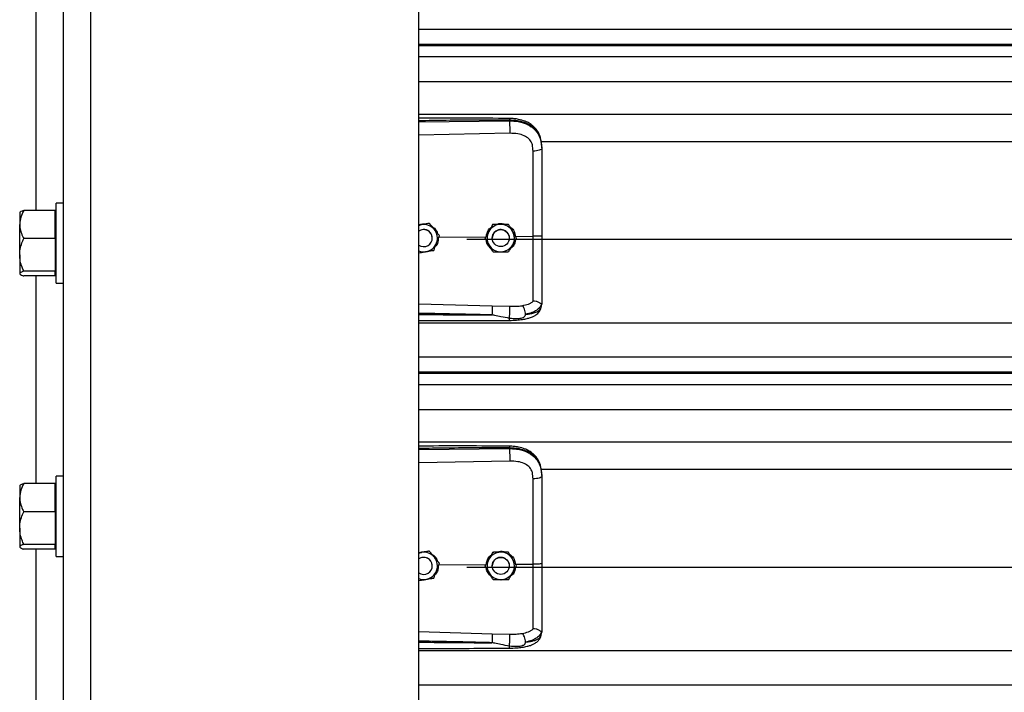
# Model space of a CAD drawing. Header units: inches. Extents: x 170 to 284, y 215 to 248.
# Tile 336 of 656: x 202.25 to 202.867, y 220.502 to 220.923. Entities that reach past the tile are written whole.
import ezdxf

# ---------------------------------------------------------------- set-up
doc = ezdxf.new("R2010")
doc.units = ezdxf.units.IN
doc.header["$LTSCALE"] = 0.25
doc.header["$MEASUREMENT"] = 0
doc.layers.add('RH FRONT OF HOOD', color=7, linetype='Continuous')

msp = doc.modelspace()

# ---------------------------------------------------------------- linework, layer by layer
at = {"layer": 'RH FRONT OF HOOD'}
for p, q in [((202.27776, 220.1328), (202.27776, 224.45638)), ((202.29488, 220.1328), (202.29488, 224.34448)), ((202.50032, 220.1328), (202.50032, 224.33325)), ((202.26064, 220.80393), (202.26064, 220.93405)), ((202.50032, 220.91748), (206.53264, 220.91748)), ((206.53264, 220.90799), (202.50032, 220.90799)), ((202.50032, 220.90736), (206.53264, 220.90736)), ((202.50032, 220.90034), (206.53264, 220.90034)), ((202.50032, 220.88465), (206.53264, 220.88465)), ((202.50032, 220.86426), (206.53264, 220.86426)), ((202.50032, 220.85952), (202.55717, 220.86005)), ((202.55717, 220.86005), (202.55717, 220.86046)), ((202.55727, 220.85226), (202.50032, 220.85105)), ((202.57687, 220.84719), (206.45609, 220.84719)), ((202.57737, 220.84313), (202.57737, 220.84264)), ((202.27262, 220.80393), (202.25297, 220.80393)), ((202.27262, 220.79511), (202.27262, 220.80393)), ((202.27776, 220.80854), (202.27317, 220.80854)), ((202.27317, 220.75824), (202.27317, 220.80854)), ((202.25059, 220.80287), (202.2504, 220.80265)), ((202.2504, 220.80265), (202.2504, 220.79511)), ((202.27317, 220.80265), (202.27262, 220.80265)), ((202.2504, 220.77601), (202.2504, 220.79511)), ((202.27262, 220.78628), (202.27262, 220.79511)), ((202.5021, 220.79499), (202.50032, 220.7947)), ((202.50698, 220.79578), (202.50605, 220.79563)), ((202.50698, 220.79578), (202.50698, 220.79578)), ((202.54662, 220.79502), (202.54662, 220.79503)), ((202.5565, 220.79517), (202.5565, 220.79517)), ((202.27262, 220.78628), (202.25297, 220.78628)), ((202.27262, 220.78628), (202.27262, 220.77601)), ((202.50882, 220.78654), (202.50882, 220.78654)), ((202.51286, 220.78715), (202.54256, 220.78743)), ((202.51323, 220.78813), (202.51323, 220.78813)), ((202.53049, 220.7858), (206.50248, 220.7858)), ((202.5418, 220.78639), (202.5418, 220.78639)), ((202.54634, 220.78654), (202.54634, 220.78654)), ((202.55704, 220.78654), (202.55704, 220.78654)), ((202.561, 220.78761), (202.57191, 220.78771)), ((202.56157, 220.78669), (202.56157, 220.78669)), ((202.2504, 220.77601), (202.2504, 220.76429)), ((202.27262, 220.77601), (202.27262, 220.76574)), ((202.2504, 220.76429), (202.2504, 220.76413)), ((202.2504, 220.76413), (202.25059, 220.7639)), ((202.27262, 220.76574), (202.25297, 220.76574)), ((202.27262, 220.76284), (202.25297, 220.76284)), ((202.26064, 220.63272), (202.26064, 220.76284)), ((202.27262, 220.76429), (202.27262, 220.76574)), ((202.27262, 220.76284), (202.27262, 220.76429)), ((202.27262, 220.76413), (202.27317, 220.76413)), ((202.27317, 220.75824), (202.27776, 220.75824)), ((202.50032, 220.74538), (202.54626, 220.74405)), ((202.54626, 220.74405), (202.55725, 220.74379)), ((202.57703, 220.74307), (202.57737, 220.74506)), ((202.57737, 220.74559), (202.57737, 220.74506)), ((202.50032, 220.73341), (206.53264, 220.73341)), ((202.50032, 220.71203), (206.53264, 220.71203)), ((206.53264, 220.70255), (202.50032, 220.70255)), ((202.50032, 220.70191), (206.53264, 220.70191)), ((202.50032, 220.69489), (206.53264, 220.69489)), ((202.50032, 220.67921), (206.53264, 220.67921)), ((202.50032, 220.65882), (206.53264, 220.65882)), ((202.50032, 220.65407), (202.55717, 220.65461)), ((202.55717, 220.65461), (202.55717, 220.65502)), ((202.55727, 220.64682), (202.50032, 220.64561)), ((202.27776, 220.63733), (202.27317, 220.63733)), ((202.27317, 220.58703), (202.27317, 220.63733)), ((202.57687, 220.64174), (206.45609, 220.64174)), ((202.57737, 220.63768), (202.57737, 220.63719)), ((202.25059, 220.63166), (202.2504, 220.63144)), ((202.2504, 220.63144), (202.2504, 220.6239)), ((202.27262, 220.63272), (202.25297, 220.63272)), ((202.27262, 220.6239), (202.27262, 220.63272)), ((202.27317, 220.63144), (202.27262, 220.63144)), ((202.2504, 220.6048), (202.2504, 220.6239)), ((202.27262, 220.61507), (202.27262, 220.6239)), ((202.27262, 220.61507), (202.25297, 220.61507)), ((202.27262, 220.61507), (202.27262, 220.6048)), ((202.2504, 220.6048), (202.2504, 220.59308)), ((202.27262, 220.6048), (202.27262, 220.59453)), ((202.27262, 220.59453), (202.25297, 220.59453)), ((202.27262, 220.59308), (202.27262, 220.59453)), ((202.2504, 220.59308), (202.2504, 220.59292)), ((202.2504, 220.59292), (202.25059, 220.5927)), ((202.27262, 220.59164), (202.25297, 220.59164)), ((202.26064, 220.4783), (202.26064, 220.59164)), ((202.27262, 220.59164), (202.27262, 220.59308)), ((202.27262, 220.59292), (202.27317, 220.59292)), ((202.5021, 220.58954), (202.50032, 220.58925)), ((202.50698, 220.59034), (202.50605, 220.59019)), ((202.50698, 220.59034), (202.50698, 220.59034)), ((202.54662, 220.58958), (202.54662, 220.58958)), ((202.5565, 220.58973), (202.5565, 220.58973)), ((202.27317, 220.58703), (202.27776, 220.58703)), ((202.51286, 220.5817), (202.54256, 220.58198)), ((202.51323, 220.58268), (202.51323, 220.58268)), ((202.561, 220.58216), (202.57191, 220.58226)), ((202.56157, 220.58124), (202.56157, 220.58124)), ((202.50882, 220.58109), (202.50882, 220.58109)), ((202.53049, 220.58035), (206.50248, 220.58035)), ((202.5418, 220.58094), (202.5418, 220.58095)), ((202.54634, 220.58109), (202.54634, 220.58109)), ((202.55704, 220.58109), (202.55704, 220.58109)), ((202.50032, 220.53994), (202.54626, 220.5386)), ((202.54626, 220.5386), (202.55725, 220.53834)), ((202.57703, 220.53763), (202.57737, 220.53961)), ((202.57737, 220.54014), (202.57737, 220.53961)), ((202.50032, 220.52796), (206.53264, 220.52796)), ((202.50032, 220.50658), (206.53264, 220.50658))]:
    msp.add_line(p, q, dxfattribs=at)
at = {"layer": 'RH FRONT OF HOOD', "flags": 128}
for points in [[(202.57737, 220.84264), (202.57726, 220.84235), (202.57695, 220.84206), (202.57645, 220.8418), (202.57578, 220.84157), (202.57495, 220.84137), (202.57401, 220.84123), (202.57298, 220.84113), (202.57191, 220.84109)], [(202.50032, 220.7945), (202.50101, 220.79474), (202.5021, 220.79499)], [(202.55628, 220.78928), (202.55688, 220.78781), (202.55704, 220.78654)], [(202.57737, 220.63719), (202.57726, 220.6369), (202.57695, 220.63661), (202.57645, 220.63635), (202.57578, 220.63612), (202.57495, 220.63592), (202.57401, 220.63578), (202.57298, 220.63568), (202.57191, 220.63565)], [(202.50032, 220.58905), (202.50101, 220.58929), (202.5021, 220.58954)], [(202.55628, 220.58384), (202.55688, 220.58236), (202.55704, 220.58109)]]:
    msp.add_lwpolyline(points, dxfattribs=at)
at = {"layer": 'RH FRONT OF HOOD'}
for centre in [(202.55169, 220.78654), (202.55169, 220.58109)]:
    msp.add_circle(centre, 0.00535, dxfattribs=at)
for centre, radius, start, end in [((202.50347, 220.78654), 0.00535, 39.24773, 126.0719), ((202.50347, 220.78654), 0.00535, 300.00974, 126.0719), ((202.50347, 220.78654), 0.00856, 39.24773, 99.24773), ((202.50347, 220.78654), 0.00856, 339.24773, 39.24773), ((202.55169, 220.78654), 0.00856, 90.85968, 150.85968), ((202.55169, 220.78654), 0.00535, 30.85968, 180), ((202.55169, 220.78654), 0.00856, 30.85968, 90.85968), ((202.55169, 220.78654), 0.00856, 330.85968, 30.85968), ((202.50347, 220.78654), 0.00535, 0, 39.24773), ((202.55169, 220.78654), 0.00856, 150.85968, 210.85968), ((202.50347, 220.78654), 0.00535, 233.9281, 300.00974), ((202.50347, 220.78654), 0.00856, 248.40768, 279.24773), ((202.50347, 220.78654), 0.00856, 279.24773, 339.24773), ((202.55169, 220.78654), 0.00856, 210.85968, 270.85968), ((202.55169, 220.78654), 0.00856, 270.85968, 330.85968), ((202.50347, 220.58109), 0.00856, 39.24773, 99.24773), ((202.55169, 220.58109), 0.00856, 90.85968, 150.85968), ((202.55169, 220.58109), 0.00856, 30.85968, 90.85968), ((202.50347, 220.58109), 0.00535, 39.24773, 126.0719), ((202.50347, 220.58109), 0.00535, 300.00974, 126.0719), ((202.50347, 220.58109), 0.00535, 0, 39.24773), ((202.50347, 220.58109), 0.00856, 339.24773, 39.24773), ((202.55169, 220.58109), 0.00856, 150.85968, 210.85968), ((202.55169, 220.58109), 0.00535, 30.85968, 180), ((202.55169, 220.58109), 0.00856, 330.85968, 30.85968), ((202.50347, 220.58109), 0.00535, 233.9281, 300.00974), ((202.50347, 220.58109), 0.00856, 279.24773, 339.24773), ((202.55169, 220.58109), 0.00856, 210.85968, 270.85968), ((202.55169, 220.58109), 0.00856, 270.85968, 330.85968), ((202.50347, 220.58109), 0.00856, 248.40768, 279.24773)]:
    msp.add_arc(centre, radius, start, end, dxfattribs=at)
for points, knots in [([(202.55715, 220.86156), (202.54794, 220.86162), (202.52985, 220.86176), (202.5109, 220.8617), (202.50118, 220.86165), (202.50032, 220.86164)], [0, 0, 0, 0, 0.486583, 0.954841, 1, 1, 1, 1]), ([(202.55717, 220.86046), (202.55087, 220.8605), (202.53763, 220.86059), (202.51868, 220.86041), (202.50604, 220.86018), (202.50032, 220.86008)], [0, 0, 0, 0, 0.33267, 0.698436, 1, 1, 1, 1]), ([(202.57728, 220.84517), (202.57716, 220.84624), (202.57695, 220.84818), (202.5762, 220.8507), (202.57534, 220.85261), (202.57427, 220.85436), (202.57295, 220.85595), (202.57148, 220.85725), (202.57011, 220.85821), (202.56867, 220.85904), (202.56629, 220.8601), (202.56335, 220.86092), (202.56004, 220.86145), (202.55815, 220.86152), (202.55715, 220.86156)], [0, 0, 0, 0, 0.108447, 0.196305, 0.269183, 0.327997, 0.41496, 0.491641, 0.538976, 0.594191, 0.669415, 0.814855, 0.902261, 1, 1, 1, 1]), ([(202.55715, 220.86154), (202.55715, 220.86154), (202.55716, 220.86156), (202.55716, 220.86144), (202.55717, 220.86115), (202.55717, 220.86073), (202.55717, 220.86046)], [0, 0, 0, 0, 0.097876, 0.335386, 0.567961, 1, 1, 1, 1]), ([(202.57737, 220.84313), (202.5773, 220.84449), (202.57719, 220.84705), (202.57622, 220.85054), (202.57493, 220.85295), (202.57356, 220.85465), (202.57248, 220.8557), (202.57142, 220.85652), (202.57043, 220.85718), (202.5692, 220.85788), (202.5676, 220.85861), (202.56494, 220.85951), (202.5614, 220.86027), (202.5585, 220.8604), (202.55717, 220.86046)], [0, 0, 0, 0, 0.130716, 0.246761, 0.357793, 0.417097, 0.479148, 0.517715, 0.55909, 0.603295, 0.663348, 0.735369, 0.879208, 1, 1, 1, 1]), ([(202.55717, 220.86005), (202.55719, 220.85948), (202.55724, 220.85828), (202.55728, 220.85606), (202.55729, 220.85388), (202.55728, 220.85279), (202.55727, 220.85226)], [0, 0, 0, 0, 0.240694, 0.5, 0.759306, 1, 1, 1, 1]), ([(202.55717, 220.86005), (202.55837, 220.86002), (202.5608, 220.85996), (202.56413, 220.85934), (202.56711, 220.8584), (202.56964, 220.85718), (202.57189, 220.85564), (202.57375, 220.8538), (202.57524, 220.85167), (202.57641, 220.84911), (202.57721, 220.84603), (202.57731, 220.84378), (202.57737, 220.84264)], [0, 0, 0, 0, 0.109401, 0.222347, 0.315179, 0.410223, 0.501275, 0.594601, 0.683449, 0.774533, 0.885821, 1, 1, 1, 1]), ([(202.57148, 220.84503), (202.57148, 220.84503), (202.57138, 220.84539), (202.57089, 220.84679), (202.56935, 220.84899), (202.56628, 220.8509), (202.56217, 220.85211), (202.55901, 220.85221), (202.55727, 220.85226)], [0, 0, 0, 0, 0.000004, 0.065095, 0.26167, 0.475311, 0.709366, 1, 1, 1, 1]), ([(202.57191, 220.84109), (202.57184, 220.84242), (202.57177, 220.84374), (202.57148, 220.84503), (202.57148, 220.84503)], [0, 0, 0, 0, 0.99998, 1, 1, 1, 1]), ([(202.57191, 220.78771), (202.57191, 220.78771), (202.57191, 220.7911), (202.57191, 220.79814), (202.57191, 220.80882), (202.57191, 220.81969), (202.57191, 220.83048), (202.57191, 220.83756), (202.57191, 220.84109)], [0, 0, 0, 0, 0.000001, 0.187792, 0.390844, 0.593896, 0.796948, 1, 1, 1, 1]), ([(202.57737, 220.84264), (202.57737, 220.83901), (202.57737, 220.83174), (202.57737, 220.82066), (202.57737, 220.80948), (202.57737, 220.79851), (202.57737, 220.79126), (202.57737, 220.78778)], [0, 0, 0, 0, 0.202757, 0.406104, 0.60886, 0.812207, 1, 1, 1, 1]), ([(202.25297, 220.80393), (202.25229, 220.80256), (202.25092, 220.79976), (202.2504, 220.79671), (202.2504, 220.79515), (202.2504, 220.79511)], [0, 0, 0, 0, 0.484341, 0.986328, 1, 1, 1, 1]), ([(202.25066, 220.80281), (202.25071, 220.8029), (202.25089, 220.80321), (202.25185, 220.80358), (202.25271, 220.80385), (202.25297, 220.80393)], [0, 0, 0, 0, 0.237471, 0.77815, 1, 1, 1, 1]), ([(202.2504, 220.79511), (202.25049, 220.79387), (202.25069, 220.79136), (202.25185, 220.78843), (202.25271, 220.78677), (202.25297, 220.78628)], [0, 0, 0, 0, 0.406291, 0.827266, 1, 1, 1, 1]), ([(202.50032, 220.79482), (202.50116, 220.7951), (202.50257, 220.79557), (202.50404, 220.79545), (202.50464, 220.7954)], [0, 0, 0, 0, 0.594398, 1, 1, 1, 1]), ([(202.50698, 220.79578), (202.5063, 220.79567), (202.50493, 220.79545), (202.50327, 220.79518), (202.50232, 220.79502), (202.5021, 220.79499)], [0, 0, 0, 0, 0.42997, 0.87006, 1, 1, 1, 1]), ([(202.5101, 220.79196), (202.50998, 220.79211), (202.50901, 220.79329), (202.50795, 220.79459), (202.50707, 220.79567), (202.50698, 220.79578)], [0, 0, 0, 0, 0.1156469, 0.9045343, 1, 1, 1, 1]), ([(202.5101, 220.79196), (202.50998, 220.79211), (202.50901, 220.79329), (202.50795, 220.79459), (202.50707, 220.79567), (202.50698, 220.79578)], [0, 0, 0, 0, 0.115647, 0.904534, 1, 1, 1, 1]), ([(202.50825, 220.79409), (202.5089, 220.79366), (202.51039, 220.79268), (202.51169, 220.79095), (202.51197, 220.78971), (202.51202, 220.78946)], [0, 0, 0, 0, 0.381422, 0.875754, 1, 1, 1, 1]), ([(202.51323, 220.78813), (202.51297, 220.78845), (202.51197, 220.78967), (202.51089, 220.79099), (202.5101, 220.79196)], [0, 0, 0, 0, 0.264307, 1, 1, 1, 1]), ([(202.51323, 220.78813), (202.51297, 220.78845), (202.51197, 220.78968), (202.51089, 220.79099), (202.5101, 220.79196)], [0, 0, 0, 0, 0.264307, 1, 1, 1, 1]), ([(202.54272, 220.78804), (202.54288, 220.78879), (202.54326, 220.79055), (202.54439, 220.79239), (202.54543, 220.79312), (202.54563, 220.79326)], [0, 0, 0, 0, 0.377677, 0.881161, 1, 1, 1, 1]), ([(202.54662, 220.79503), (202.54628, 220.79443), (202.54561, 220.79322), (202.54479, 220.79175), (202.54432, 220.7909), (202.54421, 220.79071)], [0, 0, 0, 0, 0.42997, 0.87006, 1, 1, 1, 1]), ([(202.54662, 220.79502), (202.54628, 220.79443), (202.54561, 220.79322), (202.54479, 220.79174), (202.54432, 220.7909), (202.54421, 220.79071)], [0, 0, 0, 0, 0.42997, 0.87006, 1, 1, 1, 1]), ([(202.55156, 220.7951), (202.55029, 220.79508), (202.54859, 220.79505), (202.54701, 220.79503), (202.54662, 220.79502)], [0, 0, 0, 0, 0.749773, 1, 1, 1, 1]), ([(202.55156, 220.7951), (202.55029, 220.79508), (202.54859, 220.79506), (202.54701, 220.79503), (202.54662, 220.79503)], [0, 0, 0, 0, 0.749773, 1, 1, 1, 1]), ([(202.54876, 220.79506), (202.54933, 220.79527), (202.55051, 220.79571), (202.55256, 220.79577), (202.55389, 220.79536), (202.55461, 220.79515)], [0, 0, 0, 0, 0.30274, 0.628644, 1, 1, 1, 1]), ([(202.5565, 220.79517), (202.55581, 220.79516), (202.55443, 220.79514), (202.55274, 220.79512), (202.55178, 220.7951), (202.55156, 220.7951)], [0, 0, 0, 0, 0.4299704, 0.8700602, 1, 1, 1, 1]), ([(202.5565, 220.79517), (202.55581, 220.79516), (202.55443, 220.79514), (202.55274, 220.79512), (202.55178, 220.7951), (202.55156, 220.7951)], [0, 0, 0, 0, 0.42997, 0.87006, 1, 1, 1, 1]), ([(202.55903, 220.79093), (202.55893, 220.7911), (202.55815, 220.79241), (202.55729, 220.79385), (202.55658, 220.79504), (202.5565, 220.79517)], [0, 0, 0, 0, 0.115647, 0.904534, 1, 1, 1, 1]), ([(202.55903, 220.79093), (202.55893, 220.7911), (202.55815, 220.79241), (202.55729, 220.79385), (202.55658, 220.79505), (202.5565, 220.79517)], [0, 0, 0, 0, 0.115647, 0.904534, 1, 1, 1, 1]), ([(202.55737, 220.79371), (202.55762, 220.79356), (202.55875, 220.79288), (202.56023, 220.79078), (202.56073, 220.78869), (202.561, 220.78761)], [0, 0, 0, 0, 0.117443, 0.542782, 1, 1, 1, 1]), ([(202.56157, 220.78669), (202.56136, 220.78705), (202.56054, 220.7884), (202.55967, 220.78986), (202.55903, 220.79093)], [0, 0, 0, 0, 0.264307, 1, 1, 1, 1]), ([(202.56157, 220.78669), (202.56136, 220.78705), (202.56054, 220.7884), (202.55967, 220.78986), (202.55903, 220.79093)], [0, 0, 0, 0, 0.2643068, 1, 1, 1, 1]), ([(202.2504, 220.77601), (202.2504, 220.77624), (202.25042, 220.77778), (202.25084, 220.78066), (202.25187, 220.78383), (202.25269, 220.78568), (202.25297, 220.78628)], [0, 0, 0, 0, 0.066532, 0.435283, 0.814551, 1, 1, 1, 1]), ([(202.51256, 220.78637), (202.51249, 220.78554), (202.51233, 220.78379), (202.51148, 220.78198), (202.51069, 220.78128), (202.5106, 220.7812)], [0, 0, 0, 0, 0.439592, 0.936516, 1, 1, 1, 1]), ([(202.51148, 220.78351), (202.51193, 220.7847), (202.51253, 220.78628), (202.51309, 220.78776), (202.51323, 220.78813)], [0, 0, 0, 0, 0.749773, 1, 1, 1, 1]), ([(202.54421, 220.79071), (202.54359, 220.7896), (202.54276, 220.78811), (202.54199, 220.78674), (202.5418, 220.78639)], [0, 0, 0, 0, 0.749773, 1, 1, 1, 1]), ([(202.54421, 220.79071), (202.54359, 220.7896), (202.54276, 220.78812), (202.54199, 220.78674), (202.5418, 220.78639)], [0, 0, 0, 0, 0.749773, 1, 1, 1, 1]), ([(202.54434, 220.78215), (202.54424, 220.78232), (202.54345, 220.78363), (202.54259, 220.78507), (202.54188, 220.78626), (202.5418, 220.78639)], [0, 0, 0, 0, 0.115647, 0.904534, 1, 1, 1, 1]), ([(202.54562, 220.78001), (202.54497, 220.78067), (202.54362, 220.78204), (202.54272, 220.78391), (202.54267, 220.78492), (202.54267, 220.78494)], [0, 0, 0, 0, 0.4797011, 0.9931348, 1, 1, 1, 1]), ([(202.56089, 220.78547), (202.56078, 220.78476), (202.56051, 220.78308), (202.55936, 220.78116), (202.55823, 220.78031), (202.55786, 220.78004)], [0, 0, 0, 0, 0.335649, 0.786425, 1, 1, 1, 1]), ([(202.55916, 220.78237), (202.55978, 220.78348), (202.56061, 220.78496), (202.56138, 220.78634), (202.56157, 220.78669)], [0, 0, 0, 0, 0.7497734, 1, 1, 1, 1]), ([(202.57737, 220.78778), (202.57729, 220.78777), (202.57712, 220.78775), (202.57587, 220.78772), (202.57407, 220.7877), (202.57263, 220.78771), (202.57191, 220.78771)], [0, 0, 0, 0, 0.250001, 0.500001, 0.750001, 1, 1, 1, 1]), ([(202.57191, 220.74702), (202.57191, 220.74728), (202.57191, 220.74886), (202.57191, 220.75229), (202.57191, 220.75789), (202.57191, 220.76433), (202.57191, 220.77156), (202.57191, 220.77943), (202.57191, 220.78496), (202.57191, 220.78771), (202.57191, 220.78771)], [0, 0, 0, 0, 0.031558, 0.189146, 0.346734, 0.504328, 0.661923, 0.83096, 0.999998, 1, 1, 1, 1]), ([(202.57737, 220.78778), (202.57737, 220.78474), (202.57737, 220.77857), (202.57737, 220.76978), (202.57737, 220.76161), (202.57737, 220.75503), (202.57737, 220.74965), (202.57737, 220.74695), (202.57737, 220.74559)], [0, 0, 0, 0, 0.187091, 0.380392, 0.555876, 0.736448, 0.867195, 1, 1, 1, 1]), ([(202.50485, 220.77809), (202.50611, 220.77829), (202.50778, 220.77857), (202.50934, 220.77882), (202.50973, 220.77888)], [0, 0, 0, 0, 0.749773, 1, 1, 1, 1]), ([(202.50973, 220.77888), (202.50997, 220.77952), (202.51046, 220.78082), (202.51106, 220.7824), (202.5114, 220.7833), (202.51148, 220.78351)], [0, 0, 0, 0, 0.42997, 0.87006, 1, 1, 1, 1]), ([(202.54687, 220.77791), (202.54666, 220.77826), (202.54585, 220.77962), (202.54498, 220.78108), (202.54434, 220.78215)], [0, 0, 0, 0, 0.264307, 1, 1, 1, 1]), ([(202.55676, 220.77805), (202.55709, 220.77865), (202.55776, 220.77986), (202.55858, 220.78134), (202.55906, 220.78218), (202.55916, 220.78237)], [0, 0, 0, 0, 0.42997, 0.87006, 1, 1, 1, 1]), ([(202.25297, 220.76574), (202.25258, 220.76661), (202.25168, 220.76866), (202.25064, 220.77209), (202.25048, 220.77469), (202.2504, 220.77601)], [0, 0, 0, 0, 0.26546, 0.628076, 1, 1, 1, 1]), ([(202.50032, 220.77735), (202.50088, 220.77744), (202.50214, 220.77765), (202.50368, 220.7779), (202.50463, 220.77806), (202.50485, 220.77809)], [0, 0, 0, 0, 0.3844201, 0.8596769, 1, 1, 1, 1]), ([(202.54687, 220.77791), (202.54756, 220.77792), (202.54894, 220.77794), (202.55063, 220.77796), (202.55159, 220.77798), (202.55181, 220.77798)], [0, 0, 0, 0, 0.42997, 0.87006, 1, 1, 1, 1]), ([(202.55396, 220.77801), (202.55386, 220.77798), (202.55309, 220.77767), (202.55179, 220.77761), (202.55069, 220.77787), (202.55029, 220.77796)], [0, 0, 0, 0, 0.081672, 0.673462, 1, 1, 1, 1]), ([(202.55181, 220.77798), (202.55309, 220.778), (202.55478, 220.77802), (202.55636, 220.77805), (202.55676, 220.77805)], [0, 0, 0, 0, 0.749773, 1, 1, 1, 1]), ([(202.25297, 220.76574), (202.25229, 220.76551), (202.25092, 220.76505), (202.2504, 220.76455), (202.2504, 220.7643), (202.2504, 220.76429)], [0, 0, 0, 0, 0.484341, 0.986328, 1, 1, 1, 1]), ([(202.2504, 220.76429), (202.25049, 220.76409), (202.25069, 220.76368), (202.25185, 220.7632), (202.25271, 220.76292), (202.25297, 220.76284)], [0, 0, 0, 0, 0.406291, 0.827266, 1, 1, 1, 1]), ([(202.54626, 220.74405), (202.54627, 220.74381), (202.54628, 220.74345), (202.54627, 220.74258), (202.54627, 220.74181), (202.54625, 220.74095), (202.54623, 220.73979), (202.5462, 220.73895), (202.54618, 220.7384)], [0, 0, 0, 0, 0.239451, 0.368346, 0.499976, 0.631611, 0.760516, 1, 1, 1, 1]), ([(202.55711, 220.73497), (202.5586, 220.735), (202.56138, 220.73507), (202.56512, 220.73549), (202.56799, 220.73605), (202.57009, 220.73666), (202.57168, 220.73727), (202.57305, 220.73796), (202.57433, 220.73885), (202.57545, 220.73992), (202.57647, 220.74134), (202.57682, 220.74244), (202.57701, 220.74303)], [0, 0, 0, 0, 0.169691, 0.317141, 0.442436, 0.538436, 0.608329, 0.684096, 0.742678, 0.815168, 0.901564, 1, 1, 1, 1]), ([(202.55716, 220.73622), (202.55718, 220.73646), (202.55721, 220.73697), (202.55725, 220.73798), (202.55729, 220.73916), (202.55731, 220.74044), (202.55732, 220.74164), (202.55731, 220.74264), (202.55728, 220.74337), (202.55726, 220.74366), (202.55725, 220.74379)], [0, 0, 0, 0, 0.109851, 0.231726, 0.363178, 0.5, 0.636822, 0.768274, 0.890149, 1, 1, 1, 1]), ([(202.55725, 220.74379), (202.5586, 220.74378), (202.5613, 220.74377), (202.56381, 220.74405), (202.56506, 220.74419)], [0, 0, 0, 0, 0.500392, 1, 1, 1, 1]), ([(202.56507, 220.7442), (202.56645, 220.74448), (202.56853, 220.74492), (202.57071, 220.74596), (202.57151, 220.74667), (202.57191, 220.74702)], [0, 0, 0, 0, 0.490199, 0.743885, 1, 1, 1, 1]), ([(202.56716, 220.7388), (202.56714, 220.73933), (202.56709, 220.74043), (202.56661, 220.74209), (202.56591, 220.74348), (202.56534, 220.74396), (202.56507, 220.7442)], [0, 0, 0, 0, 0.240562, 0.499746, 0.759069, 1, 1, 1, 1]), ([(202.57717, 220.74534), (202.5769, 220.74462), (202.57633, 220.74313), (202.57428, 220.7413), (202.57129, 220.73974), (202.56856, 220.73912), (202.56716, 220.7388)], [0, 0, 0, 0, 0.230526, 0.473488, 0.729738, 1, 1, 1, 1]), ([(202.56717, 220.7388), (202.56771, 220.73885), (202.56902, 220.73899), (202.57042, 220.73922), (202.57137, 220.73941), (202.5726, 220.73969), (202.57429, 220.74026), (202.57611, 220.74138), (202.57672, 220.7425), (202.57703, 220.74307)], [0, 0, 0, 0, 0.109188, 0.260819, 0.307798, 0.335524, 0.562789, 0.774954, 1, 1, 1, 1]), ([(202.57717, 220.74534), (202.57712, 220.74533), (202.57702, 220.74531), (202.57673, 220.7455), (202.57626, 220.74583), (202.57539, 220.74641), (202.57391, 220.74703), (202.57257, 220.74702), (202.57191, 220.74702)], [0, 0, 0, 0, 0.113677, 0.23335, 0.362069, 0.501916, 0.755745, 1, 1, 1, 1]), ([(202.57737, 220.74559), (202.57737, 220.74559), (202.57737, 220.74557), (202.57736, 220.74547), (202.57726, 220.74539), (202.57717, 220.74532)], [0, 0, 0, 0, 0.011935, 0.118982, 1, 1, 1, 1]), ([(202.54618, 220.73839), (202.54228, 220.73849), (202.53401, 220.7387), (202.5209, 220.73899), (202.50995, 220.7392), (202.50294, 220.73933), (202.50076, 220.73936), (202.50032, 220.73937)], [0, 0, 0, 0, 0.25516, 0.541071, 0.857735, 0.971288, 1, 1, 1, 1]), ([(202.50032, 220.73873), (202.50292, 220.7387), (202.50799, 220.73863), (202.51555, 220.73855), (202.5232, 220.73848), (202.53096, 220.73843), (202.53868, 220.7384), (202.54372, 220.7384), (202.54618, 220.73839)], [0, 0, 0, 0, 0.169941, 0.331425, 0.494842, 0.670531, 0.838916, 1, 1, 1, 1]), ([(202.55716, 220.73622), (202.55538, 220.73656), (202.55232, 220.73716), (202.54889, 220.73788), (202.54715, 220.73824), (202.54665, 220.73834), (202.5465, 220.73836), (202.54645, 220.73837)], [0, 0, 0, 0, 0.50228, 0.861696, 0.958427, 0.986103, 1, 1, 1, 1]), ([(202.55711, 220.73499), (202.55711, 220.73498), (202.55712, 220.73492), (202.55713, 220.73511), (202.55715, 220.73543), (202.55715, 220.73586), (202.55716, 220.73616), (202.55716, 220.73622)], [0, 0, 0, 0, 0.034367, 0.324567, 0.621015, 0.917463, 1, 1, 1, 1]), ([(202.56717, 220.73879), (202.56709, 220.73842), (202.56699, 220.73791), (202.56661, 220.73731), (202.56619, 220.73688), (202.56539, 220.73643), (202.56391, 220.73607), (202.56115, 220.73583), (202.55876, 220.73606), (202.55716, 220.73622)], [0, 0, 0, 0, 0.100127, 0.139586, 0.189714, 0.258234, 0.369736, 0.580348, 1, 1, 1, 1]), ([(202.50032, 220.73483), (202.50399, 220.73483), (202.51546, 220.73483), (202.53439, 220.73486), (202.54966, 220.73493), (202.55711, 220.73497)], [0, 0, 0, 0, 0.1936599, 0.6060178, 1, 1, 1, 1]), ([(202.55715, 220.65611), (202.54794, 220.65618), (202.52985, 220.65631), (202.5109, 220.65625), (202.50118, 220.6562), (202.50032, 220.6562)], [0, 0, 0, 0, 0.486583, 0.954841, 1, 1, 1, 1]), ([(202.57728, 220.63973), (202.57716, 220.6408), (202.57695, 220.64273), (202.5762, 220.64525), (202.57534, 220.64716), (202.57427, 220.64891), (202.57295, 220.6505), (202.57148, 220.6518), (202.57011, 220.65276), (202.56867, 220.65359), (202.56629, 220.65466), (202.56335, 220.65547), (202.56004, 220.656), (202.55815, 220.65607), (202.55715, 220.65611)], [0, 0, 0, 0, 0.108447, 0.196305, 0.269183, 0.327997, 0.41496, 0.491641, 0.538976, 0.594191, 0.669415, 0.814855, 0.902261, 1, 1, 1, 1]), ([(202.55715, 220.65609), (202.55715, 220.6561), (202.55716, 220.65611), (202.55716, 220.656), (202.55717, 220.6557), (202.55717, 220.65529), (202.55717, 220.65502)], [0, 0, 0, 0, 0.097876, 0.335386, 0.567961, 1, 1, 1, 1]), ([(202.55717, 220.65502), (202.55087, 220.65506), (202.53763, 220.65514), (202.51868, 220.65496), (202.50604, 220.65474), (202.50032, 220.65464)], [0, 0, 0, 0, 0.33267, 0.698436, 1, 1, 1, 1]), ([(202.57737, 220.63768), (202.5773, 220.63904), (202.57719, 220.6416), (202.57622, 220.64509), (202.57493, 220.6475), (202.57356, 220.64921), (202.57248, 220.65025), (202.57142, 220.65108), (202.57043, 220.65174), (202.5692, 220.65243), (202.5676, 220.65316), (202.56494, 220.65407), (202.5614, 220.65483), (202.5585, 220.65496), (202.55717, 220.65502)], [0, 0, 0, 0, 0.1307157, 0.246761, 0.3577928, 0.4170972, 0.4791482, 0.5177152, 0.5590897, 0.6032945, 0.6633485, 0.7353692, 0.8792083, 1, 1, 1, 1]), ([(202.55717, 220.65461), (202.55719, 220.65403), (202.55724, 220.65283), (202.55728, 220.65061), (202.55729, 220.64843), (202.55728, 220.64734), (202.55727, 220.64682)], [0, 0, 0, 0, 0.240694, 0.5, 0.759306, 1, 1, 1, 1]), ([(202.55717, 220.65461), (202.55837, 220.65457), (202.5608, 220.65451), (202.56413, 220.65389), (202.56711, 220.65295), (202.56964, 220.65173), (202.57189, 220.65019), (202.57375, 220.64835), (202.57524, 220.64622), (202.57641, 220.64366), (202.57721, 220.64059), (202.57731, 220.63833), (202.57737, 220.63719)], [0, 0, 0, 0, 0.109401, 0.222347, 0.315179, 0.410223, 0.501275, 0.594601, 0.683449, 0.774533, 0.885821, 1, 1, 1, 1]), ([(202.57148, 220.63958), (202.57148, 220.63958), (202.57138, 220.63994), (202.57089, 220.64134), (202.56935, 220.64355), (202.56628, 220.64545), (202.56217, 220.64666), (202.55901, 220.64676), (202.55727, 220.64682)], [0, 0, 0, 0, 0.000004, 0.065095, 0.26167, 0.475311, 0.709366, 1, 1, 1, 1]), ([(202.57191, 220.63565), (202.57184, 220.63697), (202.57177, 220.6383), (202.57148, 220.63958), (202.57148, 220.63958)], [0, 0, 0, 0, 0.99998, 1, 1, 1, 1]), ([(202.57737, 220.63719), (202.57737, 220.63356), (202.57737, 220.62629), (202.57737, 220.61521), (202.57737, 220.60403), (202.57737, 220.59306), (202.57737, 220.58581), (202.57737, 220.58233)], [0, 0, 0, 0, 0.202757, 0.406104, 0.60886, 0.812207, 1, 1, 1, 1]), ([(202.25297, 220.63272), (202.25229, 220.63135), (202.25092, 220.62856), (202.2504, 220.62551), (202.2504, 220.62394), (202.2504, 220.6239)], [0, 0, 0, 0, 0.484341, 0.986328, 1, 1, 1, 1]), ([(202.25066, 220.63161), (202.25071, 220.6317), (202.25089, 220.632), (202.25185, 220.63237), (202.25271, 220.63265), (202.25297, 220.63272)], [0, 0, 0, 0, 0.237471, 0.77815, 1, 1, 1, 1]), ([(202.57191, 220.58226), (202.57191, 220.58226), (202.57191, 220.58565), (202.57191, 220.5927), (202.57191, 220.60337), (202.57191, 220.61425), (202.57191, 220.62503), (202.57191, 220.63211), (202.57191, 220.63565)], [0, 0, 0, 0, 0.000001, 0.187792, 0.390844, 0.593896, 0.796948, 1, 1, 1, 1]), ([(202.2504, 220.6239), (202.25049, 220.62266), (202.25069, 220.62015), (202.25185, 220.61723), (202.25271, 220.61556), (202.25297, 220.61507)], [0, 0, 0, 0, 0.406291, 0.827266, 1, 1, 1, 1]), ([(202.2504, 220.6048), (202.2504, 220.60504), (202.25042, 220.60658), (202.25084, 220.60945), (202.25187, 220.61262), (202.25269, 220.61447), (202.25297, 220.61507)], [0, 0, 0, 0, 0.066532, 0.435283, 0.814551, 1, 1, 1, 1]), ([(202.25297, 220.59453), (202.25258, 220.5954), (202.25168, 220.59746), (202.25064, 220.60089), (202.25048, 220.60349), (202.2504, 220.6048)], [0, 0, 0, 0, 0.26546, 0.628076, 1, 1, 1, 1]), ([(202.25297, 220.59453), (202.25229, 220.59431), (202.25092, 220.59385), (202.2504, 220.59335), (202.2504, 220.59309), (202.2504, 220.59308)], [0, 0, 0, 0, 0.484341, 0.986328, 1, 1, 1, 1]), ([(202.2504, 220.59308), (202.25049, 220.59288), (202.25069, 220.59247), (202.25185, 220.59199), (202.25271, 220.59172), (202.25297, 220.59164)], [0, 0, 0, 0, 0.406291, 0.827266, 1, 1, 1, 1]), ([(202.50032, 220.58937), (202.50116, 220.58965), (202.50257, 220.59012), (202.50404, 220.59001), (202.50464, 220.58996)], [0, 0, 0, 0, 0.594398, 1, 1, 1, 1]), ([(202.50698, 220.59034), (202.5063, 220.59023), (202.50493, 220.59), (202.50327, 220.58973), (202.50232, 220.58958), (202.5021, 220.58954)], [0, 0, 0, 0, 0.42997, 0.87006, 1, 1, 1, 1]), ([(202.5101, 220.58651), (202.50998, 220.58666), (202.50901, 220.58784), (202.50795, 220.58914), (202.50707, 220.59022), (202.50698, 220.59034)], [0, 0, 0, 0, 0.1156469, 0.9045343, 1, 1, 1, 1]), ([(202.5101, 220.58651), (202.50998, 220.58666), (202.50901, 220.58785), (202.50795, 220.58914), (202.50707, 220.59022), (202.50698, 220.59034)], [0, 0, 0, 0, 0.115647, 0.904534, 1, 1, 1, 1]), ([(202.50825, 220.58864), (202.5089, 220.58821), (202.51039, 220.58723), (202.51169, 220.5855), (202.51197, 220.58426), (202.51202, 220.58401)], [0, 0, 0, 0, 0.381422, 0.875754, 1, 1, 1, 1]), ([(202.54272, 220.58259), (202.54288, 220.58334), (202.54326, 220.5851), (202.54439, 220.58694), (202.54543, 220.58767), (202.54563, 220.58781)], [0, 0, 0, 0, 0.3776772, 0.881161, 1, 1, 1, 1]), ([(202.54662, 220.58958), (202.54628, 220.58898), (202.54561, 220.58777), (202.54479, 220.5863), (202.54432, 220.58545), (202.54421, 220.58526)], [0, 0, 0, 0, 0.42997, 0.87006, 1, 1, 1, 1]), ([(202.54662, 220.58958), (202.54628, 220.58898), (202.54561, 220.58777), (202.54479, 220.5863), (202.54432, 220.58545), (202.54421, 220.58526)], [0, 0, 0, 0, 0.42997, 0.87006, 1, 1, 1, 1]), ([(202.55156, 220.58965), (202.55029, 220.58963), (202.54859, 220.58961), (202.54701, 220.58958), (202.54662, 220.58958)], [0, 0, 0, 0, 0.749773, 1, 1, 1, 1]), ([(202.55156, 220.58965), (202.55029, 220.58963), (202.54859, 220.58961), (202.54701, 220.58959), (202.54662, 220.58958)], [0, 0, 0, 0, 0.749773, 1, 1, 1, 1]), ([(202.54876, 220.58961), (202.54933, 220.58982), (202.55051, 220.59027), (202.55256, 220.59032), (202.55389, 220.58992), (202.55461, 220.5897)], [0, 0, 0, 0, 0.30274, 0.628644, 1, 1, 1, 1]), ([(202.5565, 220.58973), (202.55581, 220.58972), (202.55443, 220.58969), (202.55274, 220.58967), (202.55178, 220.58965), (202.55156, 220.58965)], [0, 0, 0, 0, 0.4299704, 0.8700602, 1, 1, 1, 1]), ([(202.5565, 220.58973), (202.55581, 220.58972), (202.55443, 220.5897), (202.55274, 220.58967), (202.55178, 220.58966), (202.55156, 220.58965)], [0, 0, 0, 0, 0.42997, 0.87006, 1, 1, 1, 1]), ([(202.55903, 220.58548), (202.55893, 220.58565), (202.55815, 220.58696), (202.55729, 220.5884), (202.55658, 220.5896), (202.5565, 220.58973)], [0, 0, 0, 0, 0.115647, 0.904534, 1, 1, 1, 1]), ([(202.55903, 220.58549), (202.55893, 220.58565), (202.55815, 220.58697), (202.55729, 220.58841), (202.55658, 220.5896), (202.5565, 220.58973)], [0, 0, 0, 0, 0.1156469, 0.9045343, 1, 1, 1, 1]), ([(202.55737, 220.58826), (202.55762, 220.58812), (202.55875, 220.58743), (202.56023, 220.58533), (202.56073, 220.58324), (202.561, 220.58216)], [0, 0, 0, 0, 0.117443, 0.542782, 1, 1, 1, 1]), ([(202.51323, 220.58268), (202.51297, 220.583), (202.51197, 220.58423), (202.51089, 220.58554), (202.5101, 220.58651)], [0, 0, 0, 0, 0.264307, 1, 1, 1, 1]), ([(202.51323, 220.58268), (202.51297, 220.58301), (202.51197, 220.58423), (202.51089, 220.58554), (202.5101, 220.58651)], [0, 0, 0, 0, 0.264307, 1, 1, 1, 1]), ([(202.51148, 220.57806), (202.51193, 220.57925), (202.51253, 220.58084), (202.51309, 220.58231), (202.51323, 220.58268)], [0, 0, 0, 0, 0.7497734, 1, 1, 1, 1]), ([(202.54421, 220.58526), (202.54359, 220.58415), (202.54276, 220.58267), (202.54199, 220.58129), (202.5418, 220.58094)], [0, 0, 0, 0, 0.749773, 1, 1, 1, 1]), ([(202.54421, 220.58526), (202.54359, 220.58415), (202.54276, 220.58267), (202.54199, 220.58129), (202.5418, 220.58095)], [0, 0, 0, 0, 0.749773, 1, 1, 1, 1]), ([(202.56157, 220.58124), (202.56136, 220.5816), (202.56054, 220.58296), (202.55967, 220.58441), (202.55903, 220.58549)], [0, 0, 0, 0, 0.2643068, 1, 1, 1, 1]), ([(202.56157, 220.58124), (202.56136, 220.5816), (202.56054, 220.58295), (202.55967, 220.58441), (202.55903, 220.58548)], [0, 0, 0, 0, 0.2643068, 1, 1, 1, 1]), ([(202.55916, 220.57692), (202.55978, 220.57803), (202.56061, 220.57952), (202.56138, 220.5809), (202.56157, 220.58124)], [0, 0, 0, 0, 0.749773, 1, 1, 1, 1]), ([(202.57737, 220.58233), (202.57729, 220.58232), (202.57712, 220.5823), (202.57587, 220.58227), (202.57407, 220.58226), (202.57263, 220.58226), (202.57191, 220.58226)], [0, 0, 0, 0, 0.250001, 0.500001, 0.750001, 1, 1, 1, 1]), ([(202.57191, 220.54157), (202.57191, 220.54184), (202.57191, 220.54341), (202.57191, 220.54684), (202.57191, 220.55244), (202.57191, 220.55888), (202.57191, 220.56611), (202.57191, 220.57398), (202.57191, 220.57951), (202.57191, 220.58226), (202.57191, 220.58226)], [0, 0, 0, 0, 0.031558, 0.189146, 0.346734, 0.504328, 0.661923, 0.83096, 0.999998, 1, 1, 1, 1]), ([(202.57737, 220.58233), (202.57737, 220.5793), (202.57737, 220.57312), (202.57737, 220.56433), (202.57737, 220.55617), (202.57737, 220.54959), (202.57737, 220.5442), (202.57737, 220.5415), (202.57737, 220.54014)], [0, 0, 0, 0, 0.187091, 0.380392, 0.555876, 0.736448, 0.867195, 1, 1, 1, 1]), ([(202.50973, 220.57344), (202.50997, 220.57408), (202.51046, 220.57537), (202.51106, 220.57695), (202.5114, 220.57785), (202.51148, 220.57806)], [0, 0, 0, 0, 0.4299704, 0.8700602, 1, 1, 1, 1]), ([(202.51256, 220.58092), (202.51249, 220.5801), (202.51233, 220.57834), (202.51148, 220.57653), (202.51069, 220.57583), (202.5106, 220.57575)], [0, 0, 0, 0, 0.439592, 0.936516, 1, 1, 1, 1]), ([(202.54434, 220.5767), (202.54424, 220.57687), (202.54345, 220.57818), (202.54259, 220.57962), (202.54188, 220.58082), (202.5418, 220.58094)], [0, 0, 0, 0, 0.115647, 0.904534, 1, 1, 1, 1]), ([(202.54562, 220.57456), (202.54497, 220.57522), (202.54362, 220.57659), (202.54272, 220.57846), (202.54267, 220.57947), (202.54267, 220.57949)], [0, 0, 0, 0, 0.479701, 0.993135, 1, 1, 1, 1]), ([(202.54687, 220.57246), (202.54666, 220.57282), (202.54585, 220.57417), (202.54498, 220.57563), (202.54434, 220.5767)], [0, 0, 0, 0, 0.264307, 1, 1, 1, 1]), ([(202.55676, 220.57261), (202.55709, 220.5732), (202.55776, 220.57441), (202.55858, 220.57589), (202.55906, 220.57673), (202.55916, 220.57692)], [0, 0, 0, 0, 0.42997, 0.87006, 1, 1, 1, 1]), ([(202.56089, 220.58002), (202.56078, 220.57931), (202.56051, 220.57764), (202.55936, 220.57571), (202.55823, 220.57486), (202.55786, 220.57459)], [0, 0, 0, 0, 0.335649, 0.786425, 1, 1, 1, 1]), ([(202.50032, 220.57191), (202.50088, 220.572), (202.50214, 220.5722), (202.50368, 220.57245), (202.50463, 220.57261), (202.50485, 220.57264)], [0, 0, 0, 0, 0.38442, 0.859677, 1, 1, 1, 1]), ([(202.50485, 220.57264), (202.50611, 220.57285), (202.50778, 220.57312), (202.50934, 220.57337), (202.50973, 220.57344)], [0, 0, 0, 0, 0.749773, 1, 1, 1, 1]), ([(202.54687, 220.57246), (202.54756, 220.57247), (202.54894, 220.57249), (202.55063, 220.57251), (202.55159, 220.57253), (202.55181, 220.57253)], [0, 0, 0, 0, 0.42997, 0.87006, 1, 1, 1, 1]), ([(202.55396, 220.57256), (202.55386, 220.57253), (202.55309, 220.57223), (202.55179, 220.57217), (202.55069, 220.57242), (202.55029, 220.57251)], [0, 0, 0, 0, 0.081672, 0.673462, 1, 1, 1, 1]), ([(202.55181, 220.57253), (202.55309, 220.57255), (202.55478, 220.57258), (202.55636, 220.5726), (202.55676, 220.57261)], [0, 0, 0, 0, 0.749773, 1, 1, 1, 1]), ([(202.54626, 220.5386), (202.54627, 220.53837), (202.54628, 220.538), (202.54627, 220.53714), (202.54627, 220.53636), (202.54625, 220.5355), (202.54623, 220.53434), (202.5462, 220.5335), (202.54618, 220.53295)], [0, 0, 0, 0, 0.239451, 0.368346, 0.499976, 0.631611, 0.760516, 1, 1, 1, 1]), ([(202.55716, 220.53077), (202.55718, 220.53101), (202.55721, 220.53152), (202.55725, 220.53253), (202.55729, 220.53372), (202.55731, 220.53499), (202.55732, 220.53619), (202.55731, 220.53719), (202.55728, 220.53793), (202.55726, 220.53821), (202.55725, 220.53834)], [0, 0, 0, 0, 0.109851, 0.231726, 0.363178, 0.5, 0.636822, 0.768274, 0.890149, 1, 1, 1, 1]), ([(202.55725, 220.53834), (202.5586, 220.53833), (202.5613, 220.53832), (202.56381, 220.5386), (202.56506, 220.53875)], [0, 0, 0, 0, 0.500392, 1, 1, 1, 1]), ([(202.56507, 220.53875), (202.56645, 220.53904), (202.56853, 220.53947), (202.57071, 220.54051), (202.57151, 220.54122), (202.57191, 220.54157)], [0, 0, 0, 0, 0.490199, 0.743885, 1, 1, 1, 1]), ([(202.56716, 220.53335), (202.56714, 220.53388), (202.56709, 220.53498), (202.56661, 220.53664), (202.56591, 220.53803), (202.56534, 220.53851), (202.56507, 220.53875)], [0, 0, 0, 0, 0.240562, 0.499746, 0.759069, 1, 1, 1, 1]), ([(202.57717, 220.53989), (202.5769, 220.53917), (202.57633, 220.53769), (202.57428, 220.53585), (202.57129, 220.53429), (202.56856, 220.53367), (202.56716, 220.53335)], [0, 0, 0, 0, 0.230526, 0.473488, 0.729738, 1, 1, 1, 1]), ([(202.57717, 220.53989), (202.57712, 220.53988), (202.57702, 220.53986), (202.57673, 220.54005), (202.57626, 220.54038), (202.57539, 220.54096), (202.57391, 220.54158), (202.57257, 220.54158), (202.57191, 220.54157)], [0, 0, 0, 0, 0.113677, 0.23335, 0.362069, 0.501916, 0.755745, 1, 1, 1, 1]), ([(202.57737, 220.54014), (202.57737, 220.54014), (202.57737, 220.54013), (202.57736, 220.54002), (202.57726, 220.53994), (202.57717, 220.53987)], [0, 0, 0, 0, 0.011935, 0.118982, 1, 1, 1, 1]), ([(202.54618, 220.53295), (202.54228, 220.53305), (202.53401, 220.53326), (202.5209, 220.53354), (202.50995, 220.53375), (202.50294, 220.53388), (202.50076, 220.53392), (202.50032, 220.53393)], [0, 0, 0, 0, 0.25516, 0.541071, 0.857735, 0.971288, 1, 1, 1, 1]), ([(202.50032, 220.53328), (202.50292, 220.53325), (202.50799, 220.53319), (202.51555, 220.5331), (202.5232, 220.53304), (202.53096, 220.53298), (202.53868, 220.53295), (202.54372, 220.53295), (202.54618, 220.53295)], [0, 0, 0, 0, 0.169941, 0.331425, 0.494842, 0.670531, 0.838916, 1, 1, 1, 1]), ([(202.55716, 220.53077), (202.55538, 220.53112), (202.55232, 220.53171), (202.54889, 220.53243), (202.54715, 220.53279), (202.54665, 220.53289), (202.5465, 220.53292), (202.54645, 220.53292)], [0, 0, 0, 0, 0.50228, 0.861696, 0.958427, 0.986103, 1, 1, 1, 1]), ([(202.55711, 220.52952), (202.5586, 220.52955), (202.56138, 220.52962), (202.56512, 220.53004), (202.56799, 220.5306), (202.57009, 220.53121), (202.57168, 220.53182), (202.57305, 220.53252), (202.57433, 220.5334), (202.57545, 220.53447), (202.57647, 220.53589), (202.57682, 220.53699), (202.57701, 220.53758)], [0, 0, 0, 0, 0.169691, 0.317141, 0.442436, 0.538436, 0.608329, 0.684096, 0.742678, 0.815168, 0.901564, 1, 1, 1, 1]), ([(202.56717, 220.53335), (202.56709, 220.53298), (202.56699, 220.53246), (202.56661, 220.53186), (202.56619, 220.53143), (202.56539, 220.53098), (202.56391, 220.53062), (202.56115, 220.53038), (202.55876, 220.53062), (202.55716, 220.53077)], [0, 0, 0, 0, 0.100127, 0.139586, 0.189714, 0.258234, 0.369736, 0.580348, 1, 1, 1, 1]), ([(202.56717, 220.53335), (202.56771, 220.53341), (202.56902, 220.53354), (202.57042, 220.53377), (202.57137, 220.53397), (202.5726, 220.53424), (202.57429, 220.53481), (202.57611, 220.53593), (202.57672, 220.53705), (202.57703, 220.53763)], [0, 0, 0, 0, 0.109188, 0.260819, 0.307798, 0.335524, 0.562789, 0.774954, 1, 1, 1, 1]), ([(202.50032, 220.52938), (202.50399, 220.52938), (202.51546, 220.52938), (202.53439, 220.52941), (202.54966, 220.52948), (202.55711, 220.52952)], [0, 0, 0, 0, 0.1936599, 0.6060178, 1, 1, 1, 1]), ([(202.55711, 220.52954), (202.55711, 220.52953), (202.55712, 220.52947), (202.55713, 220.52966), (202.55715, 220.52998), (202.55715, 220.53042), (202.55716, 220.53071), (202.55716, 220.53077)], [0, 0, 0, 0, 0.034367, 0.324567, 0.621015, 0.917463, 1, 1, 1, 1])]:
    msp.add_open_spline(points, degree=3, knots=knots, dxfattribs=at)

doc.saveas('drawing.dxf')
